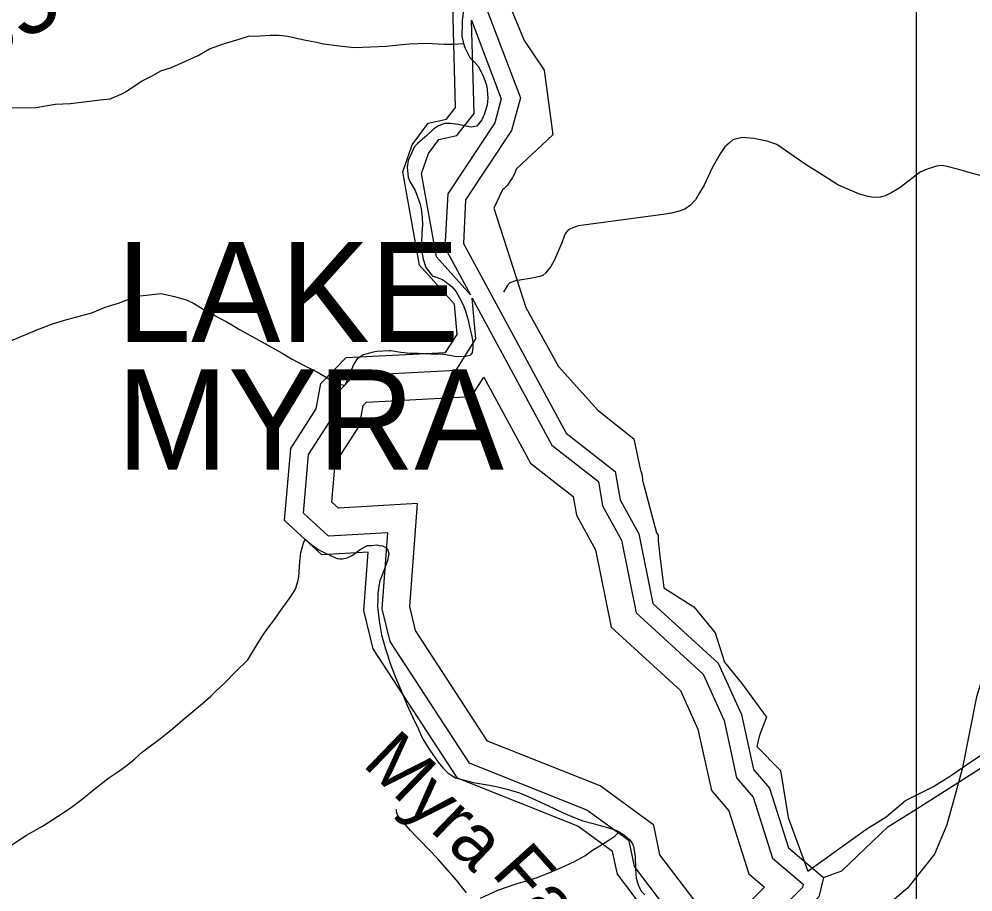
# Model space of a CAD drawing. Extents: x 2001466 to 31450019, y -30647475 to 847247.
# Drawn here: x 2166604 to 2170037, y 729877 to 733020 of the extents above; entities that cross this region are included whole.
import ezdxf

# ---------------------------------------------------------------- set-up
doc = ezdxf.new("R2010")
doc.units = 0
for name, color, linetype in [('Exist Boundary Political City Limit New', 7, 'Continuous'), ('Exist Hydrographic Buffer Line', 7, 'Continuous'), ('Exist Hydrographic Lake Shore', 7, 'Continuous'), ('Exist Hydrographic Lake Shore Label', 7, 'Continuous'), ('Exist Hydrographic Misc Water Feature', 7, 'Continuous'), ('Exist Road Non-System Type 51', 7, 'Continuous'), ('Exist Road Non-System Type 51 Label', 7, 'Continuous'), ('Exist Road Secondary Type 51 Attributed', 7, 'Continuous'), ('Exist Road Secondary Type 51 Number Label', 7, 'Continuous'), ('Map Preparation Boundary City Limit Buffer Line', 7, 'Continuous'), ('Map Preparation Inset Cut Line', 7, 'Continuous')]:
    doc.layers.add(name, color=color, linetype=linetype)

msp = doc.modelspace()

# ---------------------------------------------------------------- linework, layer by layer
at = {"layer": 'Exist Boundary Political City Limit New'}
for points in [[(2168360.2, 733092.1), (2168421.2, 732942.6), (2168493.8, 732836.5), (2168525.2, 732603.8), (2168393.5, 732480.1), (2168393.2, 732479.2), (2168388, 732465.5), (2168379.2, 732449.4), (2168370.2, 732435.3), (2168361.2, 732422.4), (2168349.2, 732410.4)], [(2168349.2, 732410.4), (2168344, 732405.6), (2168312.5, 732339.8), (2168427.5, 731981.3), (2168544.8, 731769.5), (2168686.5, 731612.1), (2168816.5, 731508.6), (2168840, 731394.8), (2168841.5, 731393.2), (2168846, 731378.1), (2168848, 731360.5), (2168847.8, 731358), (2168848.5, 731354.6), (2168898, 731169.8), (2168902, 731166.1), (2168903.8, 731162.2), (2168904, 731142.4), (2168904, 731141.2), (2168911.8, 731076.6), (2168912.8, 731067.9), (2168924.2, 730972.8), (2169032, 730903.9), (2169109.2, 730810.1), (2169142.5, 730704.6), (2169205.8, 730628.1), (2169294, 730506.6), (2169270.8, 730447.4), (2169267, 730432.2), (2169259.5, 730400.5), (2169344, 730314.2), (2169372.5, 730145.6), (2169443.2, 729951.9), (2169651.2, 730102.3), (2169724.8, 730147.9), (2169794, 730206.3), (2169895.8, 730257.1), (2169960, 730297.7), (2170033.5, 730348.1), (2170092.2, 730386.9)]]:
    msp.add_lwpolyline(points, dxfattribs=at)
at = {"layer": 'Exist Hydrographic Buffer Line'}
for points in [[(2168228.6, 732027.5), (2168106.3, 732163.6), (2168052.7, 732464.5), (2168077, 732536.4), (2168114.3, 732586.2), (2168179.2, 732601), (2168241.2, 732679.9), (2168232.2, 733015.8)], [(2168232.2, 733015.8), (2168339.2, 732733.1), (2168315.6, 732646.4), (2168146.5, 732391), (2168136.6, 732197.4), (2168228.6, 732027.5)], [(2169014.2, 729511.5), (2168987.9, 729524.6), (2168955, 729790), (2168818.4, 729968.9), (2168799.3, 730061.3), (2168647, 730172.3), (2168224.8, 730340.5), (2167939.1, 730779.2), (2167910.3, 730896.7), (2167931.2, 731170.7), (2167717.2, 731158.3), (2167627.2, 731241.5), (2167645.9, 731452.1), (2167735.2, 731591.8), (2167750.9, 731676.3), (2167810.2, 731737), (2168176.4, 731756.4), (2168247.3, 731868.4), (2168235.1, 732015.5)], [(2168235.1, 732015.5), (2168521.8, 731485.9), (2168688.8, 731354.9), (2168704.2, 731267), (2168771.7, 731143.4), (2168825.1, 730881.9), (2169065.9, 730661.8), (2169141.3, 730494.9), (2169186.5, 730287.7), (2169246.6, 730218.4), (2169316.2, 729998.8), (2169426.1, 729905)], [(2169073.5, 729634.4), (2169049.4, 729828.5), (2168910.2, 730010.8), (2168887.9, 730118.4), (2168695, 730259.1), (2168290.2, 730420.4), (2168030.7, 730818.9), (2168009.6, 730904.9), (2168037.9, 731275.5), (2167753.3, 731259), (2167729.5, 731281), (2167741.8, 731419.4), (2167828.5, 731555), (2167842.2, 731628.9), (2167853.7, 731640.7), (2168232.4, 731660.8), (2168277, 731731.3)], [(2168277, 731731.3), (2168445, 731421), (2168598.4, 731300.7), (2168610.1, 731234), (2168678.2, 731109.2), (2168735, 730830.8), (2168984.5, 730602.8), (2169047.4, 730463.9), (2169095.7, 730242.1), (2169158.9, 730169.2), (2169230.9, 729942.2), (2169286.3, 729894.9)], [(2169426.1, 729905), (2169423.3, 729893.4), (2169224.1, 729692.2), (2169141.2, 729556.5), (2169014.2, 729511.5)], [(2169286.3, 729894.9), (2169146.1, 729753.3), (2169073.5, 729634.4)]]:
    msp.add_lwpolyline(points, dxfattribs=at)
at = {"layer": 'Exist Hydrographic Lake Shore'}
for points in [[(2168231, 733110.7), (2168273, 733093.4), (2168408.1, 732736.4), (2168376.2, 732619), (2168211.1, 732369.8), (2168203.1, 732212.4), (2168573, 731529.1), (2168749.2, 731391), (2168767, 731288.9), (2168834, 731166.2), (2168885.1, 730915.9), (2169120.1, 730701.1), (2169204, 730515.7), (2169247, 730318), (2169305, 730251.2), (2169373.1, 730036.5), (2169499, 729929)], [(2168892.1, 729764.3), (2168757.1, 729940.9), (2168740.1, 730023.2), (2168615, 730114.4), (2168181.2, 730287.3), (2167878.1, 730752.7), (2167844, 730891.2), (2167860, 731100.8), (2167693.1, 731091.2), (2167559, 731215.3), (2167582, 731473.9), (2167673, 731616.4), (2167690.1, 731707.9), (2167781.1, 731801.2), (2168139.1, 731820.1), (2168180.1, 731884.9), (2168171.1, 731993.3), (2168045, 732133.7), (2167985.1, 732469.5), (2168018.1, 732567.3), (2168076.2, 732644.8), (2168142, 732659.8), (2168175, 732701.8), (2168165.2, 733069.4)], [(2169499, 729929), (2169483, 729860.4), (2169276.1, 729651.5), (2169185.1, 729502.4), (2169010, 729440.4)]]:
    msp.add_lwpolyline(points, dxfattribs=at)
at = {"layer": 'Exist Hydrographic Misc Water Feature'}
msp.add_line((2169832.9, 730175.9), (2170152.2, 730379), dxfattribs=at)
for points in [[(2168202.9, 733058.1), (2168200.6, 733032.1), (2168198.8, 733016.1), (2168199, 733004.3), (2168197.4, 732958.4), (2168203.5, 732932.3)], [(2166565.3, 732700.9), (2166665.4, 732701.6), (2166732.9, 732714.1), (2166788.9, 732716.1), (2166895.1, 732728.9), (2166931.2, 732733.2), (2166970.7, 732749.1), (2166988.6, 732759.4), (2167018.7, 732779.6), (2167046.4, 732797.7), (2167082.7, 732815.8), (2167114.1, 732834.1), (2167152.2, 732846.2), (2167248.2, 732888.9), (2167289.6, 732913), (2167339.8, 732931.4), (2167387.6, 732945.7), (2167429.6, 732958), (2167469.6, 732960.1), (2167507.8, 732962.4), (2167539.8, 732962.5), (2167571.3, 732958.5), (2167623.8, 732946.9), (2167673.7, 732937.3), (2167699.5, 732931.4), (2167755.5, 732923.7), (2167809.8, 732918), (2167869.7, 732920.3), (2167925.7, 732922.7), (2167981.6, 732928.9), (2168009.5, 732931.1), (2168069.4, 732933.5), (2168133.4, 732929.9), (2168167.4, 732930), (2168203.5, 732932.3)], [(2168203.5, 732932.3), (2168207.6, 732918.2), (2168225.9, 732882.2), (2168241.8, 732866.4), (2168255.8, 732850.5), (2168266, 732832.8), (2168274, 732814.5), (2168280, 732798.6), (2168286.1, 732782.6), (2168288.2, 732766.5), (2168290.7, 732735), (2168288.6, 732710.9), (2168278.6, 732678.7), (2168269.1, 732656.7), (2168250.9, 732634.6), (2168231, 732630.3), (2168210.9, 732634.2), (2168185.1, 732640.1), (2168157.2, 732644), (2168135.2, 732644), (2168112.9, 732635.6), (2168095.2, 732623.7), (2168071, 732601.4), (2168037.6, 732571.6), (2168025.5, 732559.2), (2168015.9, 732537.1), (2168003.8, 732511.4), (2168000.3, 732487.2), (2168004.4, 732451.3), (2168010.3, 732435.4), (2168028.8, 732403.3), (2168046.6, 732357.7), (2168050.5, 732337.6), (2168055, 732305.7), (2168055.5, 732279.7), (2168053.2, 732251.6), (2168051.6, 732213.7), (2168052, 732187.7), (2168058.1, 732155.5), (2168068, 732125.6), (2168084.4, 732103.7), (2168090.3, 732095.9), (2168102.4, 732092.1), (2168118.4, 732086), (2168128.3, 732082.1), (2168136.2, 732076), (2168152, 732064.3), (2168162.3, 732056.2), (2168176.6, 732038.2), (2168188.7, 732016.1), (2168202.9, 731988.5), (2168210.9, 731968.6), (2168219.1, 731940.6), (2168227.3, 731902.8), (2168231.6, 731882.7), (2168235.3, 731864.7), (2168237.5, 731854.6), (2168237.3, 731838.8), (2168234.1, 731818.6), (2168225.9, 731808.5), (2168211.7, 731804.6), (2168179.7, 731804.5), (2168131.7, 731812.2), (2168085.8, 731813.9), (2168039.7, 731815.6), (2168011.6, 731815.4), (2167977.9, 731819.2), (2167941.9, 731825.1), (2167935.9, 731825.2), (2167891.8, 731822.9), (2167877.7, 731820.6), (2167841.8, 731810.6), (2167832.2, 731804.3), (2167820.3, 731796.4), (2167809.8, 731780.1), (2167804.1, 731766.4), (2167788.3, 731732.3), (2167782.7, 731714.1), (2167776.4, 731702.1)], [(2166574.4, 731861.1), (2166667.7, 731901.7), (2166727.5, 731924.3), (2166775.5, 731938.5), (2166865.3, 731962.7), (2166913.3, 731983), (2166961.1, 731997.3), (2166989.2, 732007.6), (2167039, 732023.6), (2167114.9, 732032.5), (2167163.1, 732020.7), (2167204.9, 732008.7), (2167230.9, 731997), (2167266.8, 731975), (2167317.1, 731947.5), (2167325.3, 731943.5), (2167351.1, 731929.8), (2167397.4, 731902.1), (2167477.8, 731858.3), (2167550, 731817), (2167584, 731797.3), (2167632.4, 731771.3), (2167680.2, 731747.4), (2167724.5, 731721.6), (2167752.4, 731706.1), (2167776.4, 731702.1)], [(2166566.4, 730039.8), (2166630.3, 730082), (2166687.6, 730114.3), (2166741.7, 730148.7), (2166787.6, 730179.1), (2166831.1, 730211.1), (2166877, 730249.5), (2166926.9, 730287.9), (2166962.7, 730312.1), (2166992.9, 730334.3), (2167020.8, 730356.4), (2167048.4, 730382.2), (2167114.3, 730430.7), (2167156.1, 730464.9), (2167193.6, 730497), (2167229.3, 730527.3), (2167263.3, 730555.4), (2167293.3, 730581.7), (2167313.2, 730601.9), (2167345, 730631.9), (2167380.8, 730668.3), (2167426.4, 730712.5), (2167457.9, 730764.5), (2167479.9, 730798.9), (2167499.4, 730826.8), (2167523.3, 730858.8), (2167552.9, 730901), (2167578.9, 730937.3), (2167598.8, 730967.5), (2167606.6, 730995.6), (2167610.5, 731011.6), (2167612.1, 731029.6), (2167614.4, 731065.4), (2167618.3, 731099.3), (2167623.6, 731121.6), (2167627.7, 731133.5), (2167629.8, 731139.7), (2167633.9, 731147.6)], [(2167633.9, 731147.6), (2167643.7, 731137.6), (2167662, 731123.9), (2167680, 731109.8), (2167702.2, 731100), (2167742.1, 731080.1), (2167748.1, 731078), (2167752, 731078.2), (2167758.1, 731076.5), (2167766.1, 731076.5), (2167784.2, 731080.2), (2167802.2, 731088.5), (2167817.8, 731100.7), (2167831.7, 731110.8), (2167841.8, 731116.6), (2167858, 731124.7), (2167873.6, 731124.7), (2167891.8, 731126.8), (2167899.6, 731125.3), (2167912.1, 731123), (2167916, 731121.1), (2167923.8, 731117.2), (2167929.8, 731111.4), (2167934.3, 731095.3), (2167930.2, 731071.2), (2167914.4, 731027.3), (2167902.5, 730997), (2167898.6, 730978.9), (2167894.9, 730953.2), (2167894.9, 730931.3), (2167893.3, 730905.2), (2167899.4, 730853.1), (2167907.6, 730803.2), (2167922, 730753.2), (2167942.1, 730693.4), (2167960.3, 730647.6), (2167984.9, 730587.9), (2167999.3, 730551.7), (2168019.6, 730508), (2168039.9, 730466), (2168055.5, 730430), (2168082.1, 730388.2), (2168112.3, 730344.3), (2168128.5, 730324.4), (2168148.6, 730304.8), (2168174.4, 730288.7), (2168202.5, 730281.2), (2168238.6, 730271.3), (2168296.4, 730261.7), (2168326.5, 730255.6), (2168360.4, 730248), (2168404.5, 730234.4), (2168447.1, 730216.6), (2168480.9, 730200.6), (2168527.1, 730179), (2168559.3, 730163.1), (2168593.1, 730149.2), (2168632.9, 730133.4), (2168669.6, 730123.8), (2168703.2, 730113.8), (2168721.3, 730109.9), (2168751.6, 730100.4), (2168763.3, 730094.2)], [(2169499, 729929), (2169565.1, 729953.9), (2169731.1, 730111.3), (2169832.9, 730175.9)], [(2168265, 729855.6), (2168326.5, 729884), (2168392.4, 729906.1), (2168434.8, 729918.3), (2168464.5, 729928.8), (2168514.4, 729946.9), (2168558, 729967), (2168600.3, 729985.4), (2168640.1, 730007.8), (2168667.7, 730027.9), (2168693.6, 730043.9), (2168713.5, 730055.9), (2168729.7, 730066), (2168747.5, 730078.3), (2168763.3, 730094.2)], [(2168763.3, 730094.2), (2168783.4, 730082.3), (2168801.6, 730064.5), (2168811.7, 730050.4), (2168815.6, 730040.5), (2168821.7, 730006.6), (2168822.1, 729960.8), (2168824.6, 729926.7), (2168832.6, 729902.8), (2168842.4, 729880.6), (2168856.6, 729866.7)]]:
    msp.add_lwpolyline(points, dxfattribs=at)
at = {"layer": 'Exist Road Non-System Type 51'}
for points in [[(2169832.9, 732457.5), (2169791.3, 732426.1), (2169773.5, 732412.1), (2169745.5, 732396.1), (2169721.5, 732383.9), (2169702.8, 732378.9), (2169677.6, 732377.8), (2169659.5, 732381.8), (2169629.4, 732389.8), (2169595.5, 732403.7), (2169551.3, 732423.6), (2169513.2, 732447.4), (2169437.2, 732495.2), (2169330.9, 732568.9), (2169296.8, 732580.8), (2169248.8, 732590.6), (2169205.9, 732593.1), (2169172.7, 732585.4), (2169159.7, 732573.8), (2169144.6, 732559.7), (2169126.9, 732534.3), (2169099, 732484.3), (2169069.2, 732422.3), (2169053.4, 732394.2), (2169038.7, 732369.5), (2169020.7, 732350.1), (2169000.4, 732335.5), (2168979.5, 732328), (2168952.3, 732321.5), (2168929.9, 732318.2), (2168617.4, 732275.8), (2168597.5, 732268.8), (2168586.4, 732264.2), (2168578.5, 732258.4), (2168571.1, 732249.7), (2168566.1, 732238.6), (2168557.6, 732214.8), (2168541.9, 732178.7), (2168529.9, 732150.8), (2168517.4, 732129.4), (2168500, 732106.6), (2168488.6, 732097), (2168477.9, 732093.1), (2168443.2, 732085.8), (2168413.9, 732081.6), (2168390.4, 732077.3), (2168370, 732070.3), (2168360.6, 732059.3), (2168347.8, 732036.7)], [(2170111.5, 732443.1), (2170019.4, 732468.8), (2170011.4, 732470.8), (2169977.4, 732480.7), (2169945, 732489.8), (2169925.3, 732492.6), (2169905.8, 732490.2), (2169895.2, 732487.4), (2169872.6, 732480.2), (2169847.4, 732468.6), (2169832.9, 732457.5)], [(2168214.2, 729873.9), (2168178.1, 729919.8), (2168109.9, 729997.6), (2168046.9, 730062.5), (2168033.6, 730075.4), (2168012, 730099), (2167979.8, 730135.7), (2167969.1, 730149.1), (2167965.4, 730155.2), (2167962.6, 730166.4), (2167962, 730175.4)]]:
    msp.add_lwpolyline(points, dxfattribs=at)
at = {"layer": 'Exist Road Secondary Type 51 Attributed'}
msp.add_lwpolyline([(2171674, 732879.2), (2171479.9, 732687.5), (2171193.7, 732357.7), (2170879.3, 731998.5), (2170712.9, 731803.8), (2170518.8, 731567.1), (2170402.7, 731397.5), (2170311.1, 731234.1), (2170221.1, 731059.3), (2170125.4, 730826.8), (2170050.5, 730579.7), (2169998.2, 730320), (2169943.8, 730118.9), (2169898.8, 730013.2), (2169801.5, 729890.7), (2169721.5, 729822.6), (2169556.1, 729711.6), (2169472.4, 729644.6), (2169413.8, 729588), (2169353.1, 729491.7), (2169331.2, 729399.6), (2169318.1, 729264.5)], dxfattribs=at)
at = {"layer": 'Map Preparation Boundary City Limit Buffer Line'}
for points in [[(2168360.2, 733092.1), (2168421.2, 732942.6), (2168493.8, 732836.5), (2168525.2, 732603.8), (2168393.5, 732480.1), (2168393.2, 732479.2), (2168388, 732465.5), (2168379.2, 732449.4), (2168370.2, 732435.3), (2168361.2, 732422.4), (2168349.2, 732410.4)], [(2168349.2, 732410.4), (2168344, 732405.6), (2168312.5, 732339.8), (2168427.5, 731981.3), (2168544.8, 731769.5), (2168686.5, 731612.1), (2168816.5, 731508.6), (2168840, 731394.8), (2168841.5, 731393.2), (2168846, 731378.1), (2168848, 731360.5), (2168847.8, 731358), (2168848.5, 731354.6), (2168898, 731169.8), (2168902, 731166.1), (2168903.8, 731162.2), (2168904, 731142.4), (2168904, 731141.2), (2168911.8, 731076.6), (2168912.8, 731067.9), (2168924.2, 730972.8), (2169032, 730903.9), (2169109.2, 730810.1), (2169142.5, 730704.6), (2169205.8, 730628.1), (2169294, 730506.6), (2169270.8, 730447.4), (2169267, 730432.2), (2169259.5, 730400.5), (2169344, 730314.2), (2169372.5, 730145.6), (2169443.2, 729951.9), (2169651.2, 730102.3), (2169724.8, 730147.9), (2169794, 730206.3), (2169895.8, 730257.1), (2169960, 730297.7), (2170033.5, 730348.1), (2170092.2, 730386.9)]]:
    msp.add_lwpolyline(points, dxfattribs=at)
at = {"layer": 'Map Preparation Inset Cut Line'}
for p, q in [((2169832.9, 734014.4), (2169832.9, 732457.5)), ((2169832.9, 732457.5), (2169832.9, 730175.9)), ((2169832.9, 730175.9), (2169832.9, 729907.3)), ((2169832.9, 729907.3), (2169832.9, 729432.2))]:
    msp.add_line(p, q, dxfattribs=at)

# ---------------------------------------------------------------- texts
at = {"layer": 'Exist Hydrographic Lake Shore Label'}
for s, p in [('LAKE', (2166954.3, 731856.8)), ('MYRA', (2166954.3, 731397.5))]:
    msp.add_text(s, height=360.89, dxfattribs=at).set_placement(p)
at = {"layer": 'Exist Road Non-System Type 51 Label'}
for s, rotation, p in [('Myra', 316.0111, (2167835.6, 730334.9)), ('Falls', 311.9028, (2168300.3, 729943.2))]:
    msp.add_text(s, height=190, rotation=rotation, dxfattribs=at).set_placement(p)
at = {"layer": 'Exist Road Secondary Type 51 Number Label'}
msp.add_text('2685', height=250, rotation=31.918, dxfattribs=at).set_placement((2166144.3, 732641.9))

doc.saveas('drawing.dxf')
